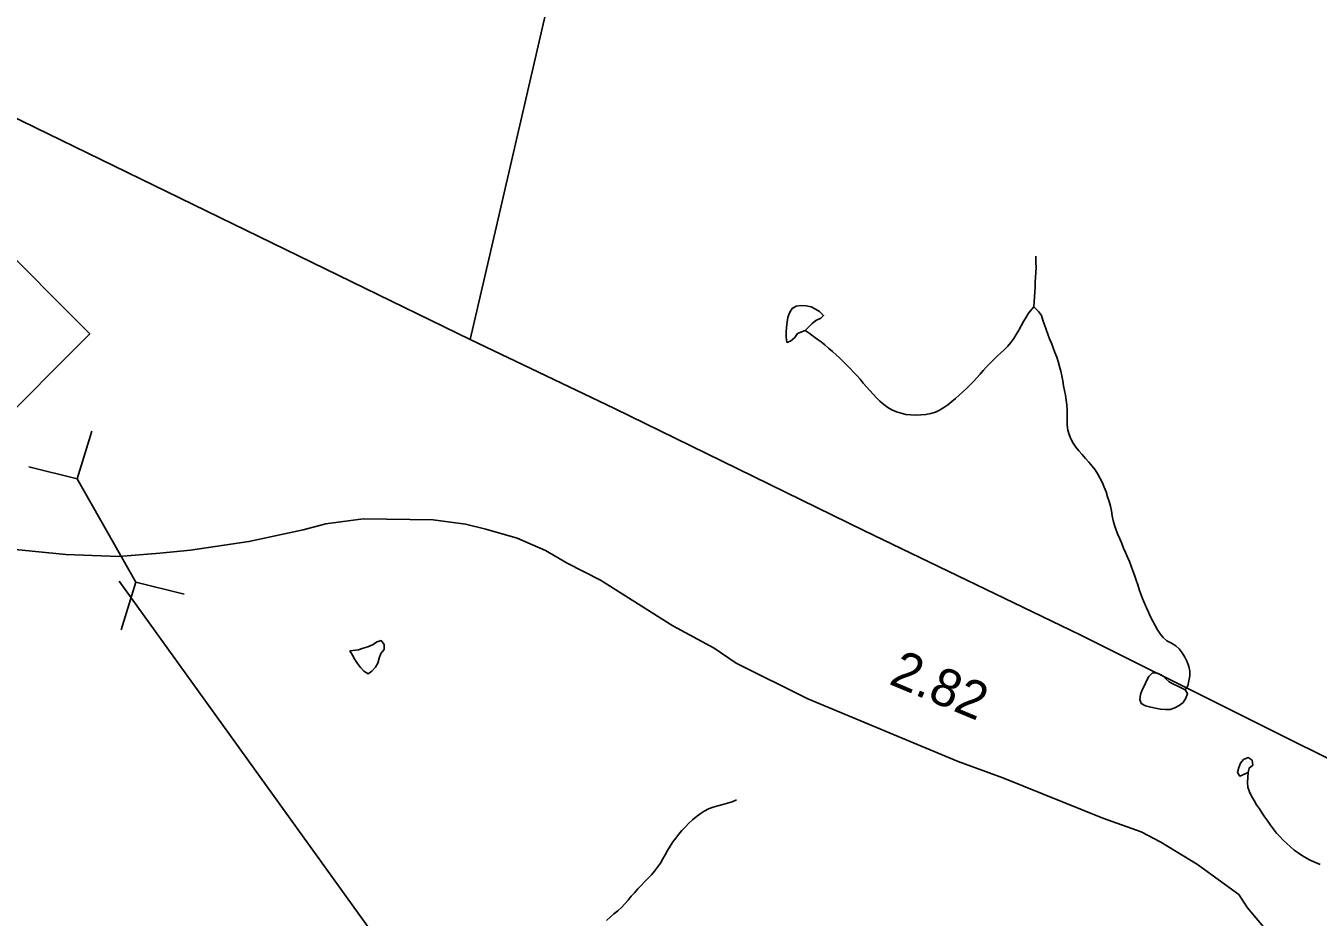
# Model space of a CAD drawing. Extents: x 1950930 to 2061844, y 904556 to 1017002.
# Drawn here: x 1973880 to 1978195, y 986276 to 989253 of the extents above; entities that cross this region are included whole.
import ezdxf

# ---------------------------------------------------------------- set-up
doc = ezdxf.new("R2010")
doc.units = 0
for name, color, linetype in [('Exist Cultural Church Label', 7, 'Continuous'), ('Exist Hydrographic Misc Water Feature', 7, 'Continuous'), ('Exist Road Primary NC Attributed', 7, 'Continuous'), ('Exist Road Primary NC Mileage Hundredths English Label', 7, 'Continuous'), ('Exist Road Primary NC Shield CELL', 7, 'Continuous'), ('Exist Road Primary NC Structure Culvert Number Label', 7, 'Continuous'), ('Exist Utilities Electrical Transmission Line', 7, 'Continuous')]:
    doc.layers.add(name, color=color, linetype=linetype)

msp = doc.modelspace()

# ---------------------------------------------------------------- linework, layer by layer
at = {"layer": 'Exist Cultural Church Label'}
for p, q in [((1974101, 987899.7), (1974052.2, 987740.4)), ((1973890.6, 987780.5), (1974052.2, 987740.4)), ((1974247.7, 987395.2), (1974052.2, 987740.4)), ((1974198.9, 987235.9), (1974247.7, 987395.2)), ((1974409.3, 987355.1), (1974247.7, 987395.2))]:
    msp.add_line(p, q, dxfattribs=at)
at = {"layer": 'Exist Hydrographic Misc Water Feature'}
for points in [[(1977246.1, 988315.2), (1977247.1, 988331.6), (1977247.9, 988348), (1977249, 988364.4), (1977250, 988380.7), (1977250.8, 988397.1), (1977251.8, 988413.5), (1977252.9, 988429.9), (1977253.1, 988446.3), (1977252.9, 988462.7), (1977252.4, 988484)], [(1976482.5, 988235.8), (1976494, 988247.1), (1976505.6, 988259.2), (1976518.4, 988269.5), (1976534.6, 988277.4), (1976544, 988286.2), (1976530.7, 988298.9), (1976516.7, 988307.4), (1976502, 988315.1), (1976486, 988317.7), (1976468.7, 988319.8), (1976452.7, 988317.6), (1976439.2, 988309.7), (1976429.8, 988295.2), (1976424.9, 988279.6), (1976422, 988263.3), (1976419.7, 988247), (1976418.7, 988230.6), (1976418.9, 988214.2), (1976421.4, 988196), (1976433.1, 988199.9), (1976447.4, 988212.7), (1976457.3, 988225.7), (1976482.5, 988235.8)], [(1976482.5, 988235.8), (1976495.6, 988226.5), (1976508.9, 988216.4), (1976522.5, 988207.1), (1976535.8, 988197.8), (1976548.5, 988187.6), (1976560.8, 988176.7), (1976573.1, 988165.8), (1976585.6, 988154.9), (1976597.5, 988144), (1976609.4, 988132.3), (1976621.1, 988120.5), (1976632.8, 988108.8), (1976644.1, 988097.1), (1976655.1, 988085.4), (1976666, 988072.8), (1976676.5, 988060.3), (1976687.3, 988047.8), (1976698, 988035.3), (1976708.9, 988023.5), (1976720.1, 988011), (1976732, 988000.1), (1976744.5, 987989.1), (1976757.9, 987979), (1976771.8, 987970.5), (1976787, 987964.4), (1976802.6, 987959.2), (1976819, 987955.6), (1976835.4, 987953.7), (1976851.6, 987953.2), (1976868.2, 987953.8), (1976885.2, 987955.1), (1976901.6, 987958), (1976917, 987962.6), (1976931.1, 987969.6), (1976945.1, 987978.5), (1976958.4, 987988), (1976971.5, 987998.4), (1976984.2, 988008.7), (1976996.7, 988020), (1977009.3, 988031.3), (1977021.1, 988042.5), (1977032.6, 988053.7), (1977043.9, 988065.8), (1977055, 988077.9), (1977066.1, 988089.9), (1977077.1, 988102), (1977088, 988114.1), (1977099.5, 988126.2), (1977111, 988138.3), (1977122.9, 988149.5), (1977135.2, 988160.8), (1977147.3, 988171.1), (1977158.7, 988183.2), (1977169.2, 988195.3), (1977178.6, 988209), (1977187.2, 988222.8), (1977195.8, 988237.4), (1977203.8, 988251.2), (1977211.8, 988265.8), (1977219.8, 988280.4), (1977228.2, 988294.2), (1977246.1, 988315.2)], [(1977751.1, 987035.3), (1977759.9, 987049.1), (1977763.4, 987065.5), (1977766.3, 987082.6), (1977766.7, 987098.3), (1977763, 987113.9), (1977757.5, 987129.5), (1977749.9, 987144.5), (1977741.3, 987158.6), (1977731.4, 987172), (1977719.8, 987182.9), (1977705.2, 987191.4), (1977690.2, 987199.1), (1977677.7, 987210), (1977668.1, 987222.4), (1977659.1, 987235.8), (1977650.9, 987249.9), (1977643.1, 987264.9), (1977635.7, 987279.8), (1977628.5, 987294.7), (1977621.9, 987309.6), (1977615.2, 987324.6), (1977609.2, 987340.2), (1977603.5, 987355.1), (1977598, 987370.8), (1977592.8, 987386.6), (1977587.5, 987402.3), (1977582.2, 987418), (1977576.6, 987432.8), (1977571.3, 987448.5), (1977565.1, 987464.2), (1977559, 987479.2), (1977552.2, 987494), (1977545.7, 987508.9), (1977539.1, 987523.9), (1977532.5, 987539.5), (1977526.2, 987554.5), (1977520.4, 987569.4), (1977515.1, 987585.1), (1977511, 987600.8), (1977507.9, 987617.2), (1977504.7, 987633.7), (1977501.4, 987649.4), (1977497.1, 987665), (1977491.9, 987680.7), (1977486.8, 987696.4), (1977481.1, 987712.1), (1977474.7, 987727), (1977467.7, 987741.9), (1977460, 987756.1), (1977450.7, 987770.2), (1977440.7, 987782.6), (1977429.8, 987796.1), (1977418.7, 987808.6), (1977407.7, 987821.1), (1977396.6, 987833.7), (1977386.5, 987846.2), (1977377.3, 987859.5), (1977369.3, 987873.6), (1977363.4, 987888.5), (1977359.5, 987903.4), (1977357.6, 987919.8), (1977356.8, 987936.2), (1977356.8, 987953.4), (1977356.8, 987969.8), (1977356, 987987.2), (1977353.9, 988003.6), (1977351.3, 988019.3), (1977348.6, 988035.7), (1977345.3, 988051.4), (1977342.1, 988067.9), (1977339, 988084.3), (1977335.5, 988100), (1977331.8, 988115.6), (1977327.5, 988132.1), (1977322.2, 988147), (1977316.2, 988162.7), (1977310.3, 988177.7), (1977304.3, 988193.4), (1977298.6, 988208.2), (1977292.8, 988223.9), (1977287.1, 988239.6), (1977281.6, 988254.5), (1977276.4, 988270.1), (1977270.9, 988285.9), (1977261.9, 988299.3), (1977246.1, 988315.2)], [(1974962.4, 987165.3), (1974970.6, 987151.2), (1974979.2, 987137.1), (1974988.1, 987123.8), (1974997.7, 987109.7), (1975008.8, 987097.9), (1975022.9, 987089.4), (1975035.6, 987098.2), (1975047.7, 987111.1), (1975055.9, 987124.8), (1975060.2, 987141.1), (1975065.6, 987156.6), (1975076.2, 987170.4), (1975076.2, 987186.8), (1975066.4, 987200.1), (1975053.1, 987196.3), (1975037.7, 987185.9), (1975022.3, 987178.9), (1975006.3, 987174.2), (1974990.7, 987169.6), (1974962.4, 987165.3)], [(1977751.1, 987035.3), (1977758.7, 987023.7), (1977753.2, 987007.4), (1977744, 986993.7), (1977731.4, 986983.2), (1977716.7, 986975.3), (1977701.1, 986969.9), (1977685.1, 986969.4), (1977668.7, 986970.6), (1977652.3, 986974.2), (1977636.1, 986977.8), (1977619.1, 986982.3), (1977604.1, 986990), (1977599.2, 987003.2), (1977602.5, 987020.4), (1977607.6, 987035.8), (1977615.2, 987050.5), (1977621.5, 987065.9), (1977629.9, 987080.5), (1977641.6, 987091.8), (1977657.4, 987091.4), (1977672.8, 987084.5), (1977685.1, 987073.7), (1977697.6, 987062.7), (1977712, 987055), (1977726.9, 987048.1), (1977751.1, 987035.3)], [(1977961.7, 986759.4), (1977964.6, 986774.1), (1977976.7, 986783.7), (1977975, 986800.1), (1977961.7, 986809.5), (1977946.1, 986803.2), (1977935.9, 986791.1), (1977930.3, 986775.6), (1977925.6, 986759.3), (1977933.6, 986747.6), (1977961.7, 986759.4)], [(1977961.7, 986759.4), (1977960.5, 986743), (1977959.3, 986725.8), (1977960.5, 986710.1), (1977965.4, 986694.4), (1977972.6, 986680.4), (1977981, 986665.5), (1977989.8, 986651.4), (1977998.8, 986638), (1978008.1, 986623.9), (1978017.3, 986610.6), (1978026.7, 986596.4), (1978036.2, 986583.1), (1978046, 986569.8), (1978056.2, 986557.2), (1978067.1, 986545.6), (1978078.4, 986533.8), (1978090.3, 986522.1), (1978102.8, 986511.1), (1978115.5, 986500.2), (1978128.8, 986490.9), (1978142.6, 986481.6), (1978156.7, 986473.1), (1978171.1, 986465.4), (1978186, 986458.5), (1978201.4, 986451.6)], [(1976023.2, 986499.2), (1976031.6, 986513.9), (1976040.6, 986527.6), (1976050.2, 986540.5), (1976060.5, 986553.5), (1976071.1, 986565.6), (1976082.4, 986577.6), (1976094.1, 986589.7), (1976106.2, 986600.9), (1976118.7, 986611.4), (1976131.8, 986621.7), (1976145.4, 986630.4), (1976159.3, 986638.3), (1976174.7, 986643.9), (1976191.1, 986647.6), (1976207.1, 986652.2), (1976222.9, 986656.8), (1976238.5, 986661.3), (1976253.2, 986667.7)], [(1975819.1, 986265.5), (1975831.2, 986276.7), (1975843.9, 986287.2), (1975856.4, 986297.5), (1975868.8, 986308.8), (1975880, 986320.9), (1975890.9, 986332.9), (1975901.6, 986345.8), (1975912.2, 986357.9), (1975923.1, 986370.9), (1975934.4, 986382.1), (1975945.9, 986394.2), (1975957.3, 986405.4), (1975968.8, 986417.5), (1975979.5, 986430.4), (1975989.7, 986443.3), (1975999, 986456.3), (1976007.4, 986470.9), (1976015.4, 986484.7), (1976023.2, 986499.2)]]:
    msp.add_lwpolyline(points, dxfattribs=at)
at = {"layer": 'Exist Road Primary NC Attributed'}
msp.add_lwpolyline([(1978041.2, 986209.5), (1977959.7, 986307.8), (1977929.8, 986351.9), (1977792, 986452.2), (1977670.3, 986526.5), (1977604.4, 986560.7), (1977476.5, 986607.2), (1977142.8, 986741.9), (1976992.9, 986796.4), (1976491.4, 987005.7), (1976251.8, 987124.3), (1976178, 987174.6), (1976040.1, 987248.9), (1975798.6, 987401.6), (1975687.4, 987458.3), (1975615.6, 987500.6), (1975520.7, 987542), (1975415.7, 987572.2), (1975348.7, 987589.3), (1975239.8, 987603.7), (1975006.8, 987607), (1974882.2, 987589.9), (1974806, 987570.2), (1974624.9, 987530.8), (1974430.1, 987502), (1974327.3, 987492.4), (1974191.2, 987481), (1974014, 987487.5), (1973686.3, 987520.3)], dxfattribs=at)
at = {"layer": 'Exist Road Primary NC Shield CELL'}
msp.add_lwpolyline([(1973427.9, 988225), (1973760.9, 988558), (1974093.9, 988225), (1973760.9, 987892)], close=True, dxfattribs=at)
at = {"layer": 'Exist Road Primary NC Structure Culvert Number Label'}
msp.add_line((1974191.4, 987398.9), (1976085.7, 984767.1), dxfattribs=at)
at = {"layer": 'Exist Utilities Electrical Transmission Line'}
for p, q in [((1975425.6, 988473.5), (1975882.6, 990450.1)), ((1975363.7, 988205.9), (1975425.6, 988473.5))]:
    msp.add_line(p, q, dxfattribs=at)
for points in [[(1971044.7, 990325.7), (1971545.5, 990079.2), (1972940.2, 989388.5), (1975363.7, 988205.9)], [(1975363.7, 988205.9), (1975845.3, 987975), (1976100.7, 987850.1)], [(1976100.7, 987850.1), (1976678.5, 987567.4), (1977397.8, 987220.2), (1977917.6, 986961.2)], [(1977917.6, 986961.2), (1978107.1, 986866.8), (1980107.7, 985877.2)]]:
    msp.add_lwpolyline(points, dxfattribs=at)

# ---------------------------------------------------------------- texts
at = {"layer": 'Exist Road Primary NC Mileage Hundredths English Label'}
msp.add_text('2.82', height=125, rotation=337.3481, dxfattribs=at).set_placement((1976758.1, 987056.6))

doc.saveas('drawing.dxf')
